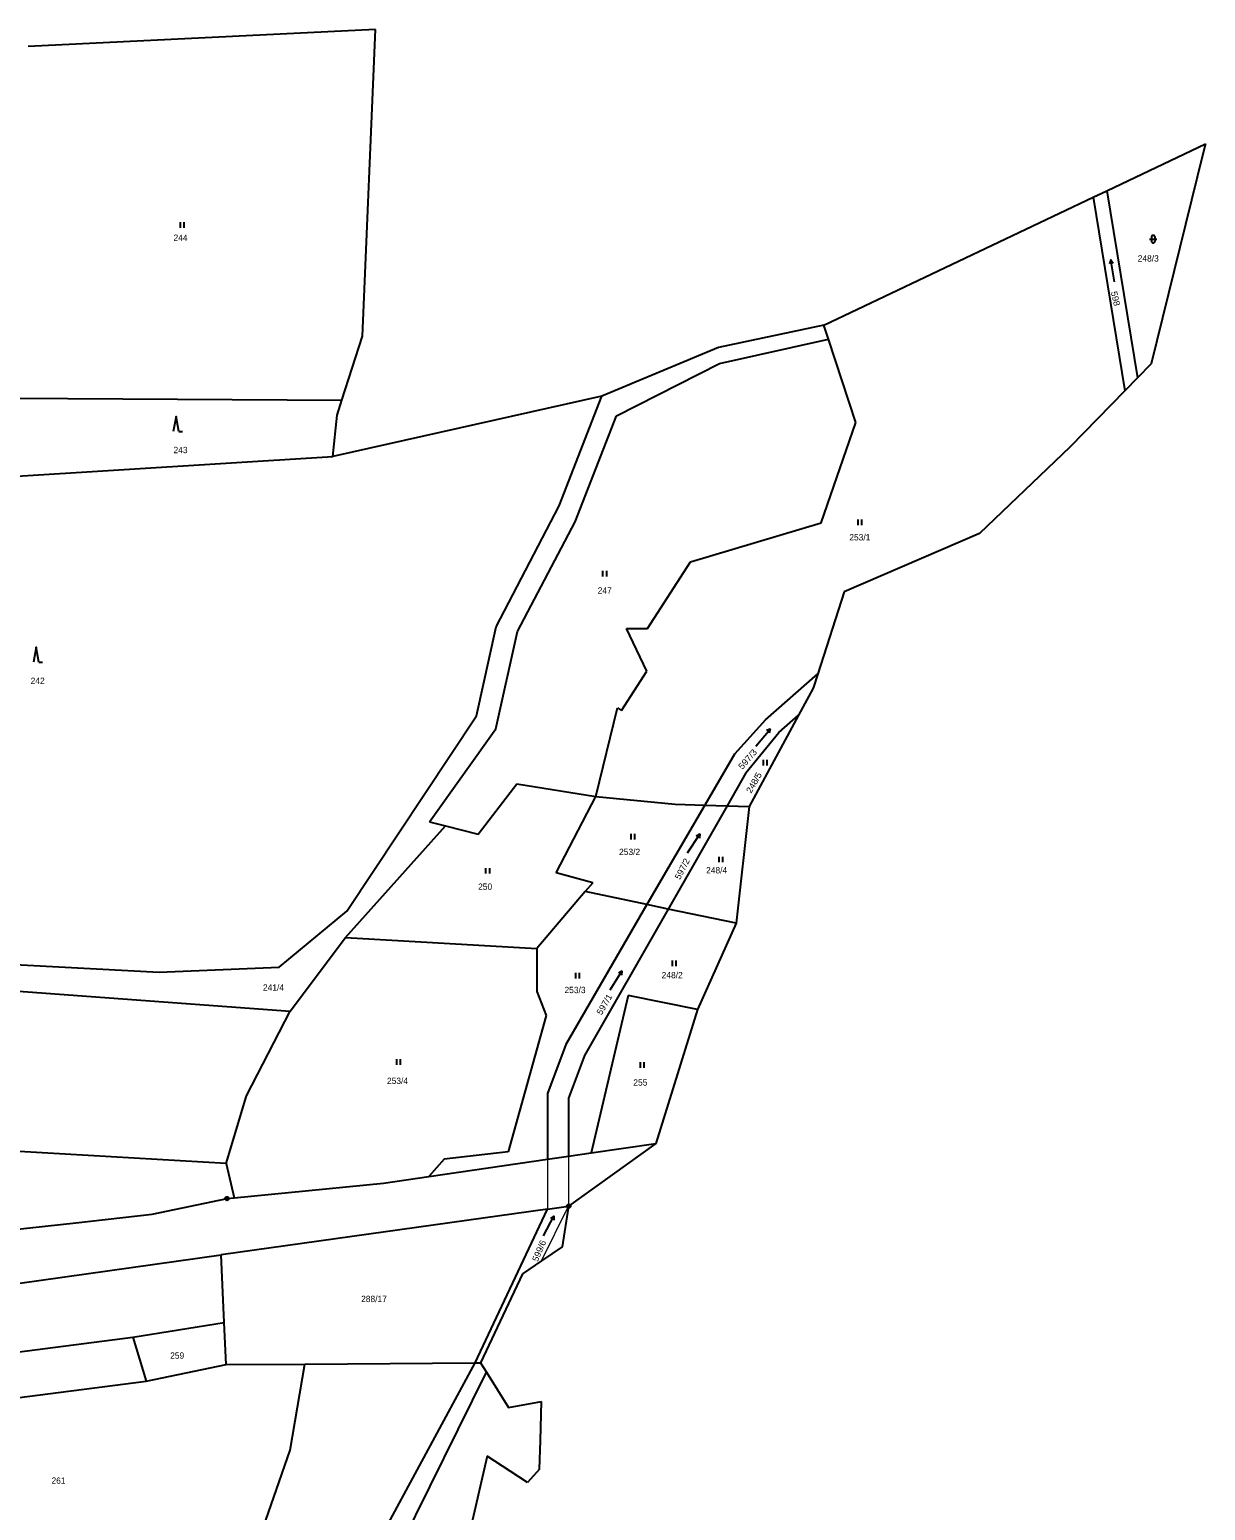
# Model space of a CAD drawing. Extents: x -664548 to -662415, y -1069720 to -1068208.
# Drawn here: x -662731.7 to -662414.8, y -1068901.8 to -1068502.6 of the extents above; entities that cross this region are included whole.
import ezdxf

# ---------------------------------------------------------------- set-up
doc = ezdxf.new("R2010")
doc.units = 0
doc.header["$LTSCALE"] = 0.68
for name, color, linetype, lineweight in [('1', 7, 'Continuous', 25), ('3', 7, 'Continuous', 25), ('4', 7, 'Continuous', 13), ('8', 7, 'Continuous', 25)]:
    doc.layers.add(name, color=color, linetype=linetype, lineweight=lineweight)
doc.layers.add('2', color=7, linetype='Continuous')

msp = doc.modelspace()

# ---------------------------------------------------------------- linework, layer by layer
at = {"layer": '1'}
for p, q in [((-662638.49, -1068502.62), (-662732.11, -1068507.19)), ((-662642, -1068585.31), (-662638.49, -1068502.62)), ((-662441.33, -1068546.06), (-662414.75, -1068533.42)), ((-662414.75, -1068533.42), (-662415.43, -1068536.19)), ((-662415.43, -1068536.19), (-662429.41, -1068592.76)), ((-662517.59, -1068582.32), (-662445.04, -1068547.82)), ((-662445.04, -1068547.82), (-662441.33, -1068546.06)), ((-662445.04, -1068547.82), (-662436.5, -1068600.04)), ((-662441.33, -1068546.06), (-662433.08, -1068596.53)), ((-662647.51, -1068602.52), (-662642, -1068585.31)), ((-662517.59, -1068582.32), (-662545.98, -1068588.33)), ((-662516.36, -1068586.09), (-662517.59, -1068582.32)), ((-662545.98, -1068588.33), (-662577.41, -1068601.46)), ((-662545.71, -1068592.63), (-662516.36, -1068586.09)), ((-662508.99, -1068608.58), (-662516.36, -1068586.09)), ((-662573.46, -1068606.72), (-662545.71, -1068592.63)), ((-662429.41, -1068592.76), (-662433.08, -1068596.53)), ((-662433.08, -1068596.53), (-662436.5, -1068600.04)), ((-662577.41, -1068601.46), (-662649.98, -1068617.75)), ((-662588.99, -1068631.02), (-662577.41, -1068601.46)), ((-662436.5, -1068600.04), (-662451.31, -1068615.23)), ((-662736.12, -1068602.02), (-662647.51, -1068602.52)), ((-662648.79, -1068606.53), (-662647.51, -1068602.52)), ((-662649.98, -1068617.75), (-662648.79, -1068606.53)), ((-662584.67, -1068635.33), (-662573.46, -1068606.72)), ((-662518.35, -1068635.61), (-662508.99, -1068608.58)), ((-662737.94, -1068623.17), (-662649.98, -1068617.75)), ((-662451.31, -1068615.23), (-662475.64, -1068638.49)), ((-662605.96, -1068663.62), (-662588.99, -1068631.02)), ((-662600.18, -1068664.9), (-662584.67, -1068635.33)), ((-662553.59, -1068646.13), (-662518.35, -1068635.61)), ((-662475.64, -1068638.49), (-662512.13, -1068654.23)), ((-662565.18, -1068664.09), (-662553.59, -1068646.13)), ((-662512.13, -1068654.23), (-662519.27, -1068676.3)), ((-662611.27, -1068687.65), (-662605.96, -1068663.62)), ((-662605.99, -1068691.16), (-662600.18, -1068664.9)), ((-662570.81, -1068664.09), (-662565.18, -1068664.09)), ((-662565.28, -1068675.58), (-662570.81, -1068664.09)), ((-662572.11, -1068686.21), (-662565.28, -1068675.58)), ((-662533.35, -1068688.72), (-662519.27, -1068676.3)), ((-662579.08, -1068709.37), (-662573.19, -1068685.49)), ((-662573.19, -1068685.49), (-662572.11, -1068686.21)), ((-662646.19, -1068740.25), (-662611.27, -1068687.65)), ((-662533.35, -1068688.72), (-662541.73, -1068697.93)), ((-662524.46, -1068687.45), (-662537.74, -1068712.07)), ((-662529.72, -1068692.09), (-662524.46, -1068687.45)), ((-662623.95, -1068716.22), (-662605.99, -1068691.16)), ((-662538.63, -1068703.04), (-662529.72, -1068692.09)), ((-662541.73, -1068697.93), (-662549.73, -1068711.71)), ((-662538.63, -1068703.04), (-662543.68, -1068711.89)), ((-662610.81, -1068719.52), (-662600.38, -1068705.93)), ((-662589.76, -1068729.96), (-662579.08, -1068709.37)), ((-662543.68, -1068711.89), (-662559.57, -1068739.72)), ((-662557.66, -1068711.47), (-662549.73, -1068711.71)), ((-662549.73, -1068711.71), (-662543.68, -1068711.89)), ((-662543.68, -1068711.89), (-662537.74, -1068712.07)), ((-662537.74, -1068712.07), (-662541.22, -1068743.57)), ((-662646.54, -1068747.37), (-662619.58, -1068717.32)), ((-662623.95, -1068716.22), (-662619.58, -1068717.32)), ((-662619.58, -1068717.32), (-662610.81, -1068719.52)), ((-662579.88, -1068732.66), (-662589.76, -1068729.96)), ((-662579.88, -1068732.66), (-662581.91, -1068735.03)), ((-662581.91, -1068735.03), (-662595, -1068750.35)), ((-662664.43, -1068755.37), (-662646.19, -1068740.25)), ((-662565.29, -1068738.52), (-662587.17, -1068776.22)), ((-662559.57, -1068739.72), (-662582.12, -1068779.23)), ((-662559.57, -1068739.72), (-662565.29, -1068738.52)), ((-662541.22, -1068743.57), (-662559.57, -1068739.72)), ((-662541.22, -1068743.57), (-662551.66, -1068766.83)), ((-662661.48, -1068767.3), (-662646.54, -1068747.37)), ((-662646.54, -1068747.37), (-662595, -1068750.35)), ((-662767.34, -1068753.04), (-662696.77, -1068756.73)), ((-662595, -1068750.35), (-662595, -1068761.94)), ((-662696.77, -1068756.73), (-662664.43, -1068755.37)), ((-662757.21, -1068760.23), (-662661.48, -1068767.3)), ((-662595, -1068761.94), (-662592.48, -1068768.41)), ((-662570.35, -1068763.04), (-662580.29, -1068805.45)), ((-662551.66, -1068766.83), (-662570.35, -1068763.04)), ((-662673.29, -1068790.08), (-662661.48, -1068767.3)), ((-662592.48, -1068768.41), (-662602.67, -1068805.16)), ((-662551.66, -1068766.83), (-662562.92, -1068802.9)), ((-662587.17, -1068776.22), (-662592.1, -1068789.44)), ((-662582.12, -1068779.23), (-662586.4, -1068790.71)), ((-662592.1, -1068789.44), (-662592.1, -1068807.18)), ((-662678.69, -1068808.31), (-662673.29, -1068790.08)), ((-662586.4, -1068790.71), (-662586.4, -1068806.34)), ((-662678.69, -1068808.31), (-662759.72, -1068803.63)), ((-662602.67, -1068805.16), (-662619.98, -1068807.2)), ((-662562.92, -1068802.9), (-662586.4, -1068819.84)), ((-662580.29, -1068805.45), (-662562.92, -1068802.9)), ((-662678.69, -1068808.31), (-662676.61, -1068817.6)), ((-662624.05, -1068811.86), (-662592.1, -1068807.18)), ((-662619.98, -1068807.2), (-662624.05, -1068811.86)), ((-662592.1, -1068807.18), (-662586.4, -1068806.34)), ((-662586.4, -1068806.34), (-662580.29, -1068805.45)), ((-662636.29, -1068813.65), (-662624.05, -1068811.86)), ((-662676.61, -1068817.6), (-662661.9, -1068816.13)), ((-662661.9, -1068816.13), (-662636.29, -1068813.65)), ((-662698.64, -1068821.95), (-662678.5, -1068817.79)), ((-662592.1, -1068820.64), (-662680.05, -1068832.95)), ((-662678.5, -1068817.79), (-662676.61, -1068817.6)), ((-662611.56, -1068862.04), (-662592.1, -1068820.64)), ((-662592.1, -1068820.64), (-662586.4, -1068819.84)), ((-662748.99, -1068827.56), (-662719.29, -1068824.31)), ((-662719.29, -1068824.31), (-662698.64, -1068821.95)), ((-662747.34, -1068842.37), (-662680.05, -1068832.95)), ((-662679.23, -1068851.19), (-662680.05, -1068832.95)), ((-662593.7, -1068834.59), (-662598.88, -1068838.11)), ((-662598.88, -1068838.11), (-662610.15, -1068862.03)), ((-662703.91, -1068855.19), (-662679.23, -1068851.19)), ((-662678.71, -1068862.56), (-662679.23, -1068851.19)), ((-662812.62, -1068869.13), (-662703.91, -1068855.19)), ((-662703.91, -1068855.19), (-662700.26, -1068866.98)), ((-662700.26, -1068866.98), (-662678.71, -1068862.56)), ((-662678.71, -1068862.56), (-662657.49, -1068862.4)), ((-662661.44, -1068885.59), (-662657.49, -1068862.4)), ((-662657.49, -1068862.4), (-662611.56, -1068862.04)), ((-662639.86, -1068914.29), (-662611.56, -1068862.04)), ((-662634.51, -1068917.01), (-662608.55, -1068864.58)), ((-662611.56, -1068862.04), (-662610.15, -1068862.03)), ((-662610.15, -1068862.03), (-662608.55, -1068864.58)), ((-662741.29, -1068872.27), (-662700.26, -1068866.98)), ((-662594.03, -1068883.03), (-662593.75, -1068872.47)), ((-662594.23, -1068890.7), (-662594.03, -1068883.03)), ((-662670.53, -1068911.69), (-662661.44, -1068885.59)), ((-662608.4, -1068887.26), (-662613.44, -1068909.09)), ((-662602.16, -1068891.32), (-662608.4, -1068887.26)), ((-662597.51, -1068894.34), (-662602.16, -1068891.32)), ((-662594.23, -1068890.7), (-662597.51, -1068894.34))]:
    msp.add_line(p, q, dxfattribs=at)
for points in [[(-662519.27, -1068676.3), (-662520.51, -1068680.13), (-662524.46, -1068687.45)], [(-662600.38, -1068705.93), (-662579.08, -1068709.37), (-662557.66, -1068711.47)], [(-662549.73, -1068711.71), (-662565.29, -1068738.52), (-662581.91, -1068735.03)], [(-662586.4, -1068819.84), (-662588.15, -1068830.82), (-662593.7, -1068834.59)], [(-662608.55, -1068864.58), (-662602.58, -1068874.1), (-662593.75, -1068872.47)]]:
    msp.add_lwpolyline(points, dxfattribs=at)
at = {"layer": '3'}
for p, q in [((-662691.031, -1068556.04), (-662691.031, -1068554.54)), ((-662690.03, -1068556.04), (-662690.03, -1068554.54)), ((-662429.811, -1068559.101), (-662427.809, -1068559.101)), ((-662429.311, -1068558.601), (-662429.311, -1068559.602)), ((-662428.309, -1068559.602), (-662428.309, -1068558.601)), ((-662440.224, -1068564.709), (-662439.575, -1068565.595)), ((-662691.48, -1068610.94), (-662690.484, -1068610.94)), ((-662508.371, -1068636.2), (-662508.371, -1068634.7)), ((-662507.37, -1068636.2), (-662507.37, -1068634.7)), ((-662577.141, -1068650.08), (-662577.141, -1068648.58)), ((-662576.14, -1068650.08), (-662576.14, -1068648.58)), ((-662729.21, -1068673.16), (-662728.214, -1068673.16)), ((-662532.094, -1068691.194), (-662532.338, -1068692.265)), ((-662533.911, -1068700.98), (-662533.911, -1068699.48)), ((-662532.91, -1068700.98), (-662532.91, -1068699.48)), ((-662569.591, -1068720.93), (-662569.591, -1068719.43)), ((-662568.59, -1068720.93), (-662568.59, -1068719.43)), ((-662551.05, -1068719.504), (-662551.161, -1068720.597)), ((-662608.691, -1068730.17), (-662608.691, -1068728.67)), ((-662607.69, -1068730.17), (-662607.69, -1068728.67)), ((-662545.801, -1068727.11), (-662545.801, -1068725.61)), ((-662544.8, -1068727.11), (-662544.8, -1068725.61)), ((-662584.451, -1068758.42), (-662584.451, -1068756.92)), ((-662583.45, -1068758.42), (-662583.45, -1068756.92)), ((-662572.024, -1068756.456), (-662572.116, -1068757.55)), ((-662558.391, -1068755.08), (-662558.391, -1068753.58)), ((-662557.39, -1068755.08), (-662557.39, -1068753.58)), ((-662632.721, -1068781.71), (-662632.721, -1068780.21)), ((-662631.72, -1068781.71), (-662631.72, -1068780.21)), ((-662567.031, -1068782.5), (-662567.031, -1068781)), ((-662566.03, -1068782.5), (-662566.03, -1068781)), ((-662590.433, -1068822.496), (-662590.429, -1068823.594))]:
    msp.add_line(p, q, dxfattribs=at)
for points in [[(-662439.285, -1068570.635), (-662440.224, -1068564.709), (-662440.566, -1068565.752)], [(-662691.48, -1068610.94), (-662692.23, -1068606.94), (-662692.98, -1068610.94)], [(-662729.21, -1068673.16), (-662729.96, -1068669.16), (-662730.71, -1068673.16)], [(-662535.951, -1068695.791), (-662532.094, -1068691.194), (-662533.106, -1068691.62)], [(-662554.317, -1068724.536), (-662551.05, -1068719.504), (-662552.002, -1068720.051)], [(-662575.203, -1068761.544), (-662572.024, -1068756.456), (-662572.967, -1068757.019)], [(-662593.157, -1068827.842), (-662590.433, -1068822.496), (-662591.323, -1068823.139)]]:
    msp.add_lwpolyline(points, dxfattribs=at)
for centre, start, end in [((-662428.81, -1068558.6009), 0, 180), ((-662428.81, -1068559.6009), 180, 359.98789)]:
    msp.add_arc(centre, 0.5, start, end, dxfattribs=at)
at = {"layer": '4'}
for p, q in [((-662592.1, -1068807.18), (-662592.1, -1068820.64)), ((-662586.4, -1068806.34), (-662586.4, -1068819.84)), ((-662593.7, -1068834.59), (-662586.4, -1068819.84))]:
    msp.add_line(p, q, dxfattribs=at)
at = {"layer": '8'}
for centre, radius in [((-662678.5, -1068817.7899), 0.5), ((-662678.5, -1068817.7899), 0.0303), ((-662586.4, -1068819.8399), 0.5), ((-662586.4, -1068819.8399), 0.0303)]:
    msp.add_circle(centre, radius, dxfattribs=at)

# ---------------------------------------------------------------- texts
at = {"layer": '2'}
for s, p in [('244', (-662692.93, -1068559.574)), ('248/3', (-662433, -1068565.155)), ('243', (-662692.93, -1068616.814)), ('253/1', (-662510.75, -1068640.344)), ('247', (-662578.57, -1068654.675)), ('242', (-662731.43, -1068679.025)), ('253/2', (-662572.81, -1068725.165)), ('248/4', (-662549.35, -1068730.125)), ('250', (-662610.81, -1068734.535)), ('248/2', (-662561.33, -1068758.375)), ('241/4', (-662668.81, -1068761.725)), ('253/3', (-662587.53, -1068762.395)), ('253/4', (-662635.38, -1068786.875)), ('255', (-662568.97, -1068787.324)), ('288/17', (-662642.35, -1068845.695)), ('259', (-662693.83, -1068860.965)), ('261', (-662725.82, -1068894.675))]:
    msp.add_text(s, height=1.7, dxfattribs=at).set_placement(p)
for s, rotation, width, p in [('598', 283, 1.05, (-662440.244, -1068573.385)), ('597/3', 49, 1.1, (-662539.579, -1068702.238)), ('248/5', 60, 1.05, (-662537.201, -1068708.652)), ('597/2', 63, 1.05, (-662556.381, -1068731.952)), ('597/1', 60, 1.05, (-662577.521, -1068768.442)), ('599/6', 67, 1.05, (-662594.748, -1068834.946))]:
    msp.add_text(s, height=1.7, rotation=rotation, dxfattribs=dict(at, width=width)).set_placement(p)

doc.saveas('drawing.dxf')
